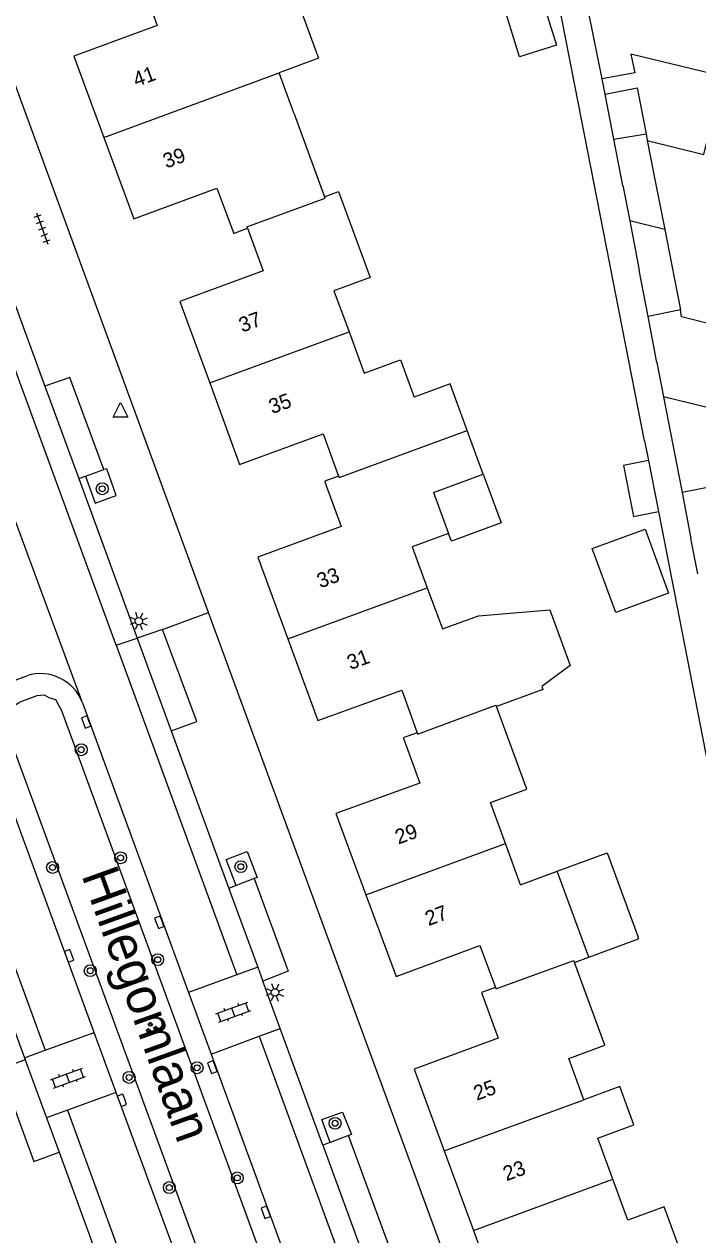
# Model space of a CAD drawing. Extents: x 128000 to 131008, y 398996 to 402500.
# Drawn here: x 128337.4 to 128382.8, y 399150.2 to 399231.8 of the extents above; entities that cross this region are included whole.
import ezdxf

# ---------------------------------------------------------------- set-up
doc = ezdxf.new("R2010")
doc.units = 0
for name, color, linetype in [('gg-afsc-erfafscheiding', 7, 'Continuous'), ('gg-afsc-muur', 7, 'Continuous'), ('gg-anno-huisnummerreeks BGT', 7, 'Continuous'), ('gg-anno-openbare ruimte label', 7, 'Continuous'), ('gg-bbg-gedigitaliseerde bebouwing', 7, 'Continuous'), ('gg-bbg-gedigitaliseerde bijgebouw', 7, 'Continuous'), ('gg-bbg-hoofdgebouw', 7, 'Continuous'), ('gg-bbg-luifel en loopbrug', 7, 'Continuous'), ('gg-bbg-tussenscheiding', 7, 'Continuous'), ('gg-knt-verharding', 7, 'Continuous'), ('gg-knt-verharding nz', 7, 'Continuous'), ('gt-grn-groengrens NZ', 7, 'Continuous'), ('gt-grn-weggrens', 7, 'Continuous'), ('gt-symb-boom', 7, 'Continuous'), ('gt-symb-groenvak', 7, 'Continuous'), ('gt-symb-klinker verharding', 7, 'Continuous'), ('gt-symb-kolk', 7, 'Continuous'), ('gt-symb-lichtmast', 7, 'Continuous'), ('gt-symb-tegel verharding', 7, 'Continuous'), ('gt-symb-waterafsluiter', 7, 'Continuous')]:
    doc.layers.add(name, color=color, linetype=linetype)

# ---------------------------------------------------------------- blocks, each defined once
blk = doc.blocks.new('gt0-BOOM')
at = {"layer": 'gt-symb-boom'}
for radius in [0.4, 0.2]:
    blk.add_circle((0, 0), radius, dxfattribs=at)
blk = doc.blocks.new('gt0-KL1')
at = {"layer": 'gt-symb-klinker verharding'}
for p, q in [((-1.15, 0.3), (1.15, 0.3)), ((-1, -0.3), (-1, 0.3)), ((-0.5, 0.3), (-0.5, 0.45)), ((0, -0.3), (0, 0.3)), ((0.5, 0.3), (0.5, 0.45)), ((1, -0.3), (1, 0.3)), ((-1.15, -0.3), (1.15, -0.3)), ((-0.5, -0.45), (-0.5, -0.3)), ((0.5, -0.45), (0.5, -0.3))]:
    blk.add_line(p, q, dxfattribs=at)
blk = doc.blocks.new('gt0-KOLK')
at = {"layer": 'gt-symb-kolk'}
blk.add_lwpolyline([(0, 0), (0.375, 0), (0.375, 0.4), (-0.375, 0.4), (-0.375, 0), (0, 0)], dxfattribs=at)
blk = doc.blocks.new('gt0-TEG1')
at = {"layer": 'gt-symb-tegel verharding'}
for p, q in [((-1.125, 0), (1.125, 0)), ((-0.9, -0.25), (-0.9, 0.25)), ((-0.45, -0.25), (-0.45, 0.25)), ((0, -0.25), (0, 0.25)), ((0.45, -0.25), (0.45, 0.25)), ((0.9, -0.25), (0.9, 0.25))]:
    blk.add_line(p, q, dxfattribs=at)
blk = doc.blocks.new('gt0-WAFSL')
at = {"layer": 'gt-symb-waterafsluiter'}
for p, q in [((-0.5, -0.333), (0, 0.667)), ((0, 0.667), (0.5, -0.333)), ((0.5, -0.333), (-0.5, -0.333))]:
    blk.add_line(p, q, dxfattribs=at)
blk = doc.blocks.new('gt0-LMAST')
at = {"layer": 'gt-symb-lichtmast'}
for p, q in [((-0.182, 0.173), (-0.447, 0.438)), ((-0.005, 0.246), (-0.005, 0.621)), ((0.172, 0.173), (0.437, 0.438)), ((-0.255, -0.004), (-0.63, -0.004)), ((-0.182, -0.181), (-0.447, -0.446)), ((-0.005, -0.254), (-0.005, -0.629)), ((0.437, -0.446), (0.172, -0.181)), ((0.245, -0.004), (0.62, -0.004))]:
    blk.add_line(p, q, dxfattribs=at)
blk.add_circle((-0.005, -0.004), 0.25, dxfattribs=at)
blk = doc.blocks.new('gt0-GRVAK')
at = {"layer": 'gt-symb-groenvak'}
for p, q in [((-0.11, 0.189), (-0.228, 0.24)), ((-0.182, 0.153), (0.088, 0.153)), ((-0.091, 0.211), (-0.156, 0.322)), ((-0.047, 0.214), (-0.047, 0.393)), ((-0.004, 0.211), (0.061, 0.322)), ((0.015, 0.189), (0.133, 0.24)), ((0.262, -0.052), (0.197, 0.059)), ((0.305, -0.049), (0.305, 0.13)), ((0.349, -0.052), (0.414, 0.059)), ((-0.245, -0.228), (-0.363, -0.177)), ((-0.318, -0.264), (-0.047, -0.264)), ((-0.226, -0.206), (-0.291, -0.095)), ((-0.183, -0.203), (-0.183, -0.024)), ((-0.139, -0.206), (-0.074, -0.095)), ((-0.12, -0.228), (-0.002, -0.177)), ((0.243, -0.074), (0.125, -0.023)), ((0.17, -0.11), (0.441, -0.11)), ((0.368, -0.074), (0.486, -0.023))]:
    blk.add_line(p, q, dxfattribs=at)

msp = doc.modelspace()

# ---------------------------------------------------------------- linework, layer by layer
at = {"layer": 'gg-afsc-erfafscheiding'}
msp.add_line((128376.34, 399228.09), (128375.43, 399232.64), dxfattribs=at)
msp.add_lwpolyline([(128379.201, 399203.709), (128371.528, 399242.825), (128359.89, 399245.66), (128360.429, 399247.897)], dxfattribs=at)
at = {"layer": 'gg-afsc-muur'}
for p, q in [((128379.201, 399203.709), (128379.461, 399202.385)), ((128380.134, 399198.95), (128384.196, 399178.245))]:
    msp.add_line(p, q, dxfattribs=at)
at = {"layer": 'gg-bbg-gedigitaliseerde bebouwing'}
for p, q in [((128355.58, 399225.74), (128354.562, 399228.503)), ((128355.58, 399225.74), (128357.636, 399220.161)), ((128357.636, 399220.161), (128358.575, 399220.507)), ((128368.333, 399201.472), (128367.248, 399204.421)), ((128364.974, 399200.236), (128368.333, 399201.472)), ((128364.974, 399200.236), (128365.988, 399197.486)), ((128370.138, 399186.166), (128369.22, 399185.83)), ((128370.84, 399173.82), (128373.313, 399174.727)), ((128375.453, 399168.941), (128373.313, 399174.727)), ((128374.48, 399168.58), (128375.453, 399168.941))]:
    msp.add_line(p, q, dxfattribs=at)
for points in [[(128351.472, 399236.952), (128354.121, 399237.928), (128357.231, 399229.487), (128354.562, 399228.503)], [(128358.575, 399220.507), (128360.708, 399214.721), (128358.266, 399213.821), (128359.287, 399211.05)], [(128359.287, 399211.05), (128360.308, 399208.28), (128362.75, 399209.18), (128363.676, 399206.664)], [(128367.248, 399204.421), (128366.095, 399207.555), (128363.676, 399206.664)], [(128365.988, 399197.486), (128363.538, 399196.583), (128364.559, 399193.814)], [(128364.559, 399193.814), (128365.579, 399191.046), (128368.008, 399191.939)], [(128368.008, 399191.939), (128372.814, 399192.327), (128374.199, 399188.575), (128372.27, 399187.159), (128372.339, 399186.972), (128370.138, 399186.166)]]:
    msp.add_lwpolyline(points, dxfattribs=at)
at = {"layer": 'gg-bbg-gedigitaliseerde bijgebouw'}
for p, q in [((128372.217, 399233.705), (128373.259, 399230.363)), ((128370.777, 399229.589), (128369.735, 399232.931)), ((128373.259, 399230.363), (128370.777, 399229.589)), ((128377.132, 399224.036), (128376.544, 399227.068)), ((128377.739, 399220.905), (128377.132, 399224.036)), ((128379.306, 399224.385), (128379.389, 399223.955)), ((128379.389, 399223.955), (128379.9, 399221.324)), ((128377.739, 399220.905), (128378.199, 399218.531)), ((128379.9, 399221.324), (128380.565, 399217.95)), ((128378.199, 399218.531), (128378.84, 399215.22)), ((128380.565, 399217.95), (128381.021, 399215.638)), ((128379.437, 399212.093), (128378.84, 399215.22)), ((128381.021, 399215.638), (128381.615, 399212.535)), ((128380.03, 399208.99), (128379.437, 399212.093)), ((128380.03, 399208.99), (128380.474, 399206.691)), ((128380.474, 399206.691), (128381.122, 399203.336)), ((128381.122, 399203.336), (128381.728, 399200.237)), ((128381.728, 399200.237), (128382.333, 399197.139)), ((128375.677, 399196.473), (128379.246, 399197.778)), ((128379.246, 399197.778), (128380.826, 399193.458)), ((128382.801, 399194.749), (128382.333, 399197.139)), ((128377.257, 399192.152), (128375.677, 399196.473)), ((128380.826, 399193.458), (128377.257, 399192.152))]:
    msp.add_line(p, q, dxfattribs=at)
for points in [[(128376.544, 399227.068), (128378.706, 399227.487), (128379.306, 399224.385)], [(128384.255, 399205.763), (128385.586, 399211.106), (128381.703, 399212.073), (128381.615, 399212.535)]]:
    msp.add_lwpolyline(points, dxfattribs=at)
at = {"layer": 'gg-bbg-hoofdgebouw'}
for p, q in [((128370.84, 399173.82), (128369.824, 399176.587)), ((128369.15, 399166.9), (128368.21, 399166.55)), ((128365.7, 399155.89), (128367.664, 399150.54))]:
    msp.add_line(p, q, dxfattribs=at)
for points in [[(128345.31, 399234.55), (128346.36, 399231.7), (128340.74, 399229.63), (128342.757, 399224.153)], [(128342.757, 399224.153), (128344.78, 399218.66), (128350.38, 399220.73), (128351.461, 399217.785)], [(128352.44, 399218.03), (128353.49, 399215.17), (128347.87, 399213.1), (128349.889, 399207.614)], [(128351.461, 399217.785), (128351.5, 399217.68), (128352.44, 399218.03)], [(128349.889, 399207.614), (128351.91, 399202.12), (128357.53, 399204.19), (128358.58, 399201.34)], [(128358.58, 399201.34), (128357.64, 399200.99), (128357.674, 399200.898)], [(128357.674, 399200.898), (128358.76, 399197.95), (128353.13, 399195.88), (128355.162, 399190.375)], [(128355.162, 399190.375), (128357.19, 399184.88), (128362.84, 399186.92), (128363.87, 399184.06)], [(128369.824, 399176.587), (128368.81, 399179.35), (128371.27, 399180.25), (128369.22, 399185.83)], [(128363.87, 399184.06), (128362.94, 399183.72), (128362.976, 399183.621)], [(128362.976, 399183.621), (128364.05, 399180.65), (128358.4, 399178.62), (128360.424, 399173.129)], [(128360.424, 399173.129), (128362.45, 399167.63), (128368.1, 399169.72), (128369.15, 399166.9)], [(128375.11, 399159.34), (128374.09, 399162.11), (128376.53, 399163.01), (128374.48, 399168.58)], [(128368.21, 399166.55), (128369.34, 399163.49), (128363.68, 399161.39), (128365.7, 399155.89)], [(128377.065, 399153.986), (128376.05, 399156.75), (128378.48, 399157.65), (128377.53, 399160.23), (128375.11, 399159.34)], [(128382.63, 399146.39), (128380.52, 399152.12), (128378.08, 399151.22), (128377.065, 399153.986)], [(128367.664, 399150.54), (128369.68, 399145.05), (128375.32, 399147.12), (128376.42, 399144.11)]]:
    msp.add_lwpolyline(points, dxfattribs=at)
at = {"layer": 'gg-bbg-luifel en loopbrug'}
for p, q in [((128376.544, 399227.068), (128376.34, 399228.09)), ((128379.461, 399202.385), (128377.778, 399202.055)), ((128377.778, 399202.055), (128378.452, 399198.62)), ((128379.461, 399202.385), (128380.134, 399198.95)), ((128368.333, 399201.472), (128369.542, 399198.187)), ((128378.452, 399198.62), (128380.134, 399198.95)), ((128369.542, 399198.187), (128366.184, 399196.952)), ((128366.184, 399196.952), (128365.988, 399197.486))]:
    msp.add_line(p, q, dxfattribs=at)
for points in [[(128379.389, 399223.955), (128383.195, 399223.01), (128384.499, 399228.264), (128378.282, 399229.753), (128378.558, 399228.508), (128376.34, 399228.09)], [(128373.313, 399174.727), (128376.685, 399175.964), (128378.768, 399170.279)], [(128375.453, 399168.941), (128378.803, 399170.183), (128378.768, 399170.279)]]:
    msp.add_lwpolyline(points, dxfattribs=at)
at = {"layer": 'gg-bbg-tussenscheiding'}
for p, q in [((128342.757, 399224.153), (128354.562, 399228.503)), ((128377.132, 399224.036), (128379.306, 399224.385)), ((128380.565, 399217.95), (128378.199, 399218.531)), ((128381.615, 399212.535), (128379.437, 399212.093)), ((128349.889, 399207.614), (128359.287, 399211.05)), ((128384.255, 399205.763), (128380.474, 399206.691)), ((128383.91, 399200.662), (128381.728, 399200.237)), ((128355.162, 399190.375), (128364.559, 399193.814)), ((128369.22, 399185.83), (128369.186, 399185.922)), ((128360.424, 399173.129), (128369.824, 399176.587)), ((128365.7, 399155.89), (128375.11, 399159.34)), ((128367.664, 399150.54), (128377.065, 399153.986))]:
    msp.add_line(p, q, dxfattribs=at)
for points in [[(128352.44, 399218.03), (128352.403, 399218.13), (128357.673, 399220.061), (128357.636, 399220.161)], [(128358.58, 399201.34), (128358.615, 399201.244), (128367.248, 399204.421)], [(128363.87, 399184.06), (128363.905, 399183.965), (128369.186, 399185.922)], [(128369.15, 399166.9), (128369.187, 399166.801), (128374.434, 399168.706), (128374.48, 399168.58)]]:
    msp.add_lwpolyline(points, dxfattribs=at)
at = {"layer": 'gg-knt-verharding'}
for p, q in [((128349.82, 399192.151), (128322.02, 399267.9)), ((128334.915, 399217.928), (128338.778, 399207.394)), ((128341.059, 399201.176), (128341.522, 399201.339)), ((128341.059, 399201.176), (128345, 399190.429)), ((128341.522, 399201.339), (128342.762, 399201.775)), ((128368.53, 399141.17), (128349.82, 399192.151)), ((128346.715, 399191.012), (128345, 399190.429)), ((128336.429, 399187.467), (128337.556, 399187.897)), ((128341.31, 399186.08), (128348.465, 399166.555)), ((128347.286, 399184.195), (128351.181, 399173.575)), ((128342.106, 399163.876), (128334.829, 399183.681)), ((128352.89, 399174.23), (128351.665, 399173.76)), ((128351.665, 399173.76), (128351.181, 399173.575)), ((128333.641, 399172.396), (128337.401, 399162.16)), ((128351.717, 399167.755), (128348.465, 399166.555)), ((128353.124, 399168.275), (128351.717, 399167.755)), ((128354.642, 399164.134), (128353.469, 399167.334)), ((128348.465, 399166.555), (128349.985, 399162.408)), ((128338.809, 399162.673), (128342.106, 399163.876)), ((128343.596, 399159.823), (128342.106, 399163.876)), ((128349.985, 399162.408), (128353.225, 399163.609)), ((128353.225, 399163.609), (128354.642, 399164.134)), ((128357.518, 399156.284), (128354.642, 399164.134)), ((128337.401, 399162.16), (128338.809, 399162.673)), ((128337.401, 399162.16), (128337.454, 399162.017)), ((128349.985, 399162.408), (128358.097, 399140.276)), ((128343.596, 399159.823), (128340.294, 399158.628)), ((128351.554, 399138.165), (128343.596, 399159.823)), ((128340.294, 399158.628), (128338.886, 399158.118)), ((128358.008, 399156.464), (128357.518, 399156.284)), ((128359.248, 399156.921), (128358.008, 399156.464)), ((128339.739, 399155.796), (128342.797, 399147.471))]:
    msp.add_line(p, q, dxfattribs=at)
for points in [[(128342.762, 399201.775), (128340.468, 399207.987), (128338.778, 399207.394)], [(128341.522, 399201.339), (128342.174, 399199.51), (128343.595, 399200.026), (128342.951, 399201.842), (128342.762, 399201.775)], [(128347.286, 399184.195), (128349.013, 399184.817), (128346.715, 399191.012)], [(128351.665, 399173.76), (128350.994, 399175.517), (128352.427, 399176.064), (128353.089, 399174.306), (128352.89, 399174.23)], [(128352.89, 399174.23), (128355.185, 399167.991), (128353.469, 399167.334)], [(128337.454, 399162.017), (128335.756, 399161.386), (128338.046, 399155.168), (128339.739, 399155.796)], [(128358.008, 399156.464), (128357.438, 399158), (128358.851, 399158.509), (128359.456, 399156.998), (128359.248, 399156.921)], [(128361.506, 399145.394), (128363.263, 399145.978), (128359.248, 399156.921)]]:
    msp.add_lwpolyline(points, dxfattribs=at)
msp.add_arc((128338.477, 399185.013), 3.027, 20.63311, 107.71134, dxfattribs=at)
at = {"layer": 'gg-knt-verharding nz'}
for p, q in [((128343.579, 399189.946), (128327.356, 399234.177)), ((128338.778, 399207.394), (128341.059, 399201.176)), ((128343.579, 399189.946), (128351.717, 399167.755)), ((128345, 399190.429), (128347.286, 399184.195)), ((128330.62, 399184.968), (128338.809, 399162.673)), ((128351.181, 399173.575), (128353.124, 399168.275)), ((128353.124, 399168.275), (128353.469, 399167.334)), ((128337.454, 399162.017), (128338.886, 399158.118)), ((128338.886, 399158.118), (128339.739, 399155.796)), ((128340.294, 399158.628), (128362.81, 399097.328)), ((128357.518, 399156.284), (128361.506, 399145.394))]:
    msp.add_line(p, q, dxfattribs=at)
msp.add_lwpolyline([(128353.225, 399163.609), (128356.11, 399155.767), (128372.221, 399111.782), (128375.692, 399102.2)], dxfattribs=at)
at = {"layer": 'gt-grn-groengrens NZ'}
msp.add_lwpolyline([(128336.108, 399184.622), (128336.155, 399184.935), (128336.312, 399185.359), (128336.751, 399185.923), (128337.111, 399186.127), (128338.256, 399186.566), (128338.726, 399186.613), (128339.039, 399186.425), (128339.494, 399186.284), (128339.902, 399185.564), (128356.552, 399140.132), (128356.797, 399138.847), (128355.998, 399138.277), (128354.801, 399137.878), (128354.06, 399137.764), (128353.375, 399138.106), (128352.862, 399138.733), (128348.878, 399149.771), (128336.237, 399184.198), (128336.108, 399184.622)], dxfattribs=at)
at = {"layer": 'gt-grn-weggrens'}
for p, q in [((128341.31, 399186.08), (128336.25, 399199.759)), ((128346.715, 399191.012), (128349.82, 399192.151)), ((128343.579, 399189.946), (128345, 399190.429))]:
    msp.add_line(p, q, dxfattribs=at)

# ---------------------------------------------------------------- block references
at = {"layer": 'gt-symb-boom'}
for p in [(128342.646, 399200.49), (128351.989, 399175.034), (128358.343, 399157.75)]:
    msp.add_blockref('gt0-BOOM', p, dxfattribs=at)
for p, rotation in [((128341.229, 399182.911), -69.93365037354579), ((128343.885, 399175.631), -69.93365037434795), ((128339.3, 399174.98), -69.93365037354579), ((128346.387, 399168.773), -69.93365037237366), ((128341.837, 399168.028), -69.93365037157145), ((128349.043, 399161.492), -69.93365037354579), ((128344.459, 399160.841), -69.93365037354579), ((128347.166, 399153.42), -69.93365037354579), ((128351.751, 399154.071), -69.93365037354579)]:
    msp.add_blockref('gt0-BOOM', p, dxfattribs=dict(at, rotation=rotation))
at = {"layer": 'gt-symb-groenvak'}
msp.add_blockref('gt0-GRVAK', (128345.951, 399164.192), dxfattribs=at)
at = {"layer": 'gt-symb-klinker verharding', "rotation": 19.88516511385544}
for p in [(128351.485, 399165.23), (128340.344, 399160.786)]:
    msp.add_blockref('gt0-KL1', p, dxfattribs=at)
at = {"layer": 'gt-symb-kolk'}
for p, rotation in [((128341.751, 399184.853), 110.1739449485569), ((128346.679, 399171.356), 110.1739449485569), ((128340.6, 399169.099), 110.1739449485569), ((128350.258, 399161.6), 110.17394494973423), ((128344.159, 399159.365), 110.1739449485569), ((128353.858, 399151.825), 110.1739449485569)]:
    msp.add_blockref('gt0-KOLK', p, dxfattribs=dict(at, rotation=rotation))
at = {"layer": 'gt-symb-lichtmast'}
for p, rotation in [((128345.115, 399191.565), -159.87983420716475), ((128354.286, 399166.562), -159.87983420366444)]:
    msp.add_blockref('gt0-LMAST', p, dxfattribs=dict(at, rotation=rotation))
at = {"layer": 'gt-symb-tegel verharding', "rotation": -69.8260550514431}
msp.add_blockref('gt0-TEG1', (128338.6, 399218.018), dxfattribs=at)
at = {"layer": 'gt-symb-waterafsluiter'}
msp.add_blockref('gt0-WAFSL', (128343.881, 399205.639), dxfattribs=at)

# ---------------------------------------------------------------- texts
at = {"layer": 'gg-anno-huisnummerreeks BGT'}
for s, rotation, p in [('41', 20.2, (128344.946, 399227.537)), ('39', 20.2, (128346.966, 399222.052)), ('37', 20.2, (128352.077, 399211.002)), ('35', 20.2, (128354.098, 399205.511)), ('33', 20.3, (128357.343, 399193.774)), ('31', 20.3, (128359.373, 399188.273)), ('29', 20.2, (128362.609, 399176.521)), ('27', 20.2, (128364.634, 399171.025)), ('25', 20.2, (128367.894, 399159.264)), ('23', 20.2, (128369.886, 399153.839))]:
    msp.add_text(s, height=1, rotation=rotation, dxfattribs=at).set_placement(p)
at = {"layer": 'gg-anno-openbare ruimte label'}
msp.add_text('Hillegomlaan', height=2.5, rotation=289.8, dxfattribs=at).set_placement((128341.23, 399174.471))

doc.saveas('drawing.dxf')
